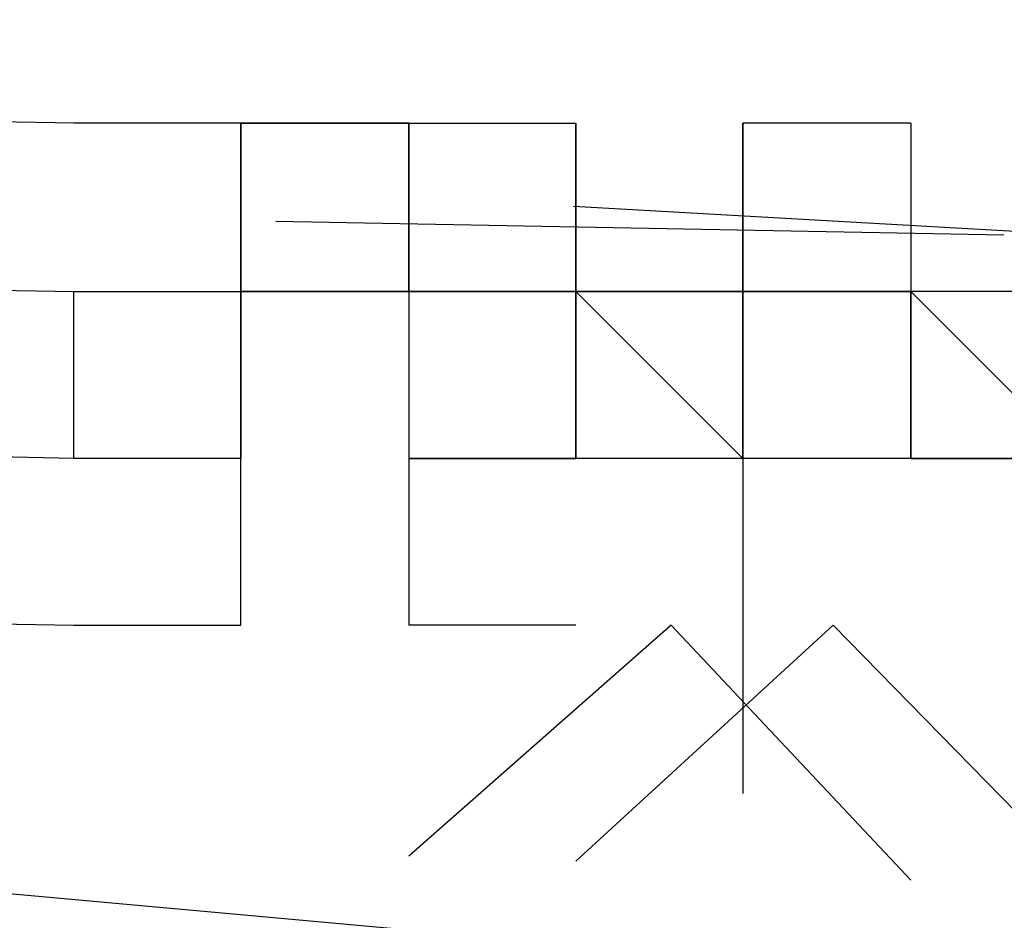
# Model space of a CAD drawing. Header units: feet. Extents: x -79 to 198, y -22 to 181.
# Tile 719 of 982: x 91.6357 to 91.7141, y 153.9943 to 154.0661. Entities that reach past the tile are written whole.
import ezdxf

# ---------------------------------------------------------------- set-up
doc = ezdxf.new("R2010")
doc.units = ezdxf.units.FT
doc.layers.add('A-LINEA', color=7, linetype='CONTINUOUS')

msp = doc.modelspace()

# ---------------------------------------------------------------- linework, layer by layer
at = {"layer": 'A-LINEA'}
for p, q in [((91.6533, 154.0578), (91.6533, 154.0578)), ((91.6533, 154.0578), (91.6533, 154.0578)), ((91.6533, 154.0578), (91.6533, 154.0578)), ((91.6533, 154.0578), (91.6667, 154.0578)), ((91.6533, 154.0578), (91.6533, 154.0578)), ((91.6533, 154.0578), (91.6533, 154.0578)), ((91.6533, 154.0444), (91.6533, 154.0578)), ((91.6533, 154.0578), (91.6533, 154.0578)), ((91.6533, 154.0578), (91.6533, 154.0578)), ((91.6667, 154.0578), (91.6533, 154.0578)), ((91.6533, 154.0578), (91.6533, 154.0578)), ((91.6533, 154.0578), (91.6533, 154.0578)), ((91.6533, 154.0578), (91.6533, 154.0578)), ((91.6533, 154.0578), (91.6533, 154.0578)), ((91.6533, 154.0578), (91.6533, 154.0578)), ((91.6533, 154.0578), (91.6533, 154.0578)), ((91.6533, 154.0578), (91.6533, 154.0578)), ((91.6533, 154.0578), (91.6667, 154.0578)), ((91.6533, 154.0578), (91.6533, 154.0578)), ((91.6533, 154.0578), (91.6533, 154.0578)), ((91.6533, 154.0444), (91.6533, 154.0578)), ((91.6533, 154.0578), (91.6533, 154.0578)), ((91.6533, 154.0578), (91.6533, 154.0578)), ((91.6667, 154.0578), (91.6533, 154.0578)), ((91.6533, 154.0578), (91.6533, 154.0578)), ((91.6533, 154.0578), (91.6533, 154.0578)), ((91.6533, 154.0578), (91.6533, 154.0578)), ((91.6533, 154.0578), (91.6533, 154.0578)), ((91.6667, 154.0578), (91.6667, 154.0578)), ((91.6667, 154.0578), (91.6667, 154.0578)), ((91.6667, 154.0578), (91.68, 154.0578)), ((91.6667, 154.0578), (91.6667, 154.0578)), ((91.6667, 154.0578), (91.6667, 154.0578)), ((91.6667, 154.0578), (91.68, 154.0578)), ((91.6667, 154.0578), (91.6667, 154.0578)), ((91.6667, 154.0578), (91.6667, 154.0578)), ((91.6667, 154.0444), (91.6667, 154.0578)), ((91.6667, 154.0578), (91.6667, 154.0578)), ((91.6667, 154.0578), (91.6667, 154.0444)), ((91.6667, 154.0578), (91.6667, 154.0578)), ((91.6667, 154.0578), (91.6667, 154.0578)), ((91.6667, 154.0578), (91.6667, 154.0444)), ((91.6667, 154.0578), (91.6667, 154.0578)), ((91.6667, 154.0578), (91.6667, 154.0578)), ((91.6667, 154.0578), (91.6667, 154.0578)), ((91.6667, 154.0578), (91.6667, 154.0444)), ((91.6667, 154.0578), (91.6667, 154.0578)), ((91.6667, 154.0578), (91.6667, 154.0578)), ((91.6667, 154.0578), (91.68, 154.0578)), ((91.6667, 154.0578), (91.6667, 154.0578)), ((91.6667, 154.0578), (91.6667, 154.0578)), ((91.6667, 154.0578), (91.68, 154.0578)), ((91.6667, 154.0578), (91.6667, 154.0578)), ((91.6667, 154.0578), (91.6667, 154.0578)), ((91.6667, 154.0444), (91.6667, 154.0578)), ((91.6667, 154.0578), (91.6667, 154.0578)), ((91.6667, 154.0578), (91.6667, 154.0444)), ((91.6667, 154.0578), (91.6667, 154.0578)), ((91.6667, 154.0578), (91.6667, 154.0578)), ((91.6667, 154.0578), (91.6667, 154.0444)), ((91.6667, 154.0578), (91.6667, 154.0578)), ((91.6667, 154.0578), (91.6667, 154.0578)), ((91.6667, 154.0578), (91.6667, 154.0578)), ((91.6667, 154.0578), (91.6667, 154.0444)), ((91.68, 154.0578), (91.68, 154.0578)), ((91.68, 154.0578), (91.68, 154.0578)), ((91.68, 154.0578), (91.68, 154.0578)), ((91.68, 154.0578), (91.68, 154.0578)), ((91.68, 154.0578), (91.68, 154.0578)), ((91.68, 154.0578), (91.68, 154.0578)), ((91.68, 154.0578), (91.68, 154.0578)), ((91.68, 154.0444), (91.68, 154.0578)), ((91.68, 154.0578), (91.68, 154.0578)), ((91.68, 154.0578), (91.68, 154.0578)), ((91.68, 154.0578), (91.68, 154.0578)), ((91.68, 154.0578), (91.68, 154.0578)), ((91.68, 154.0578), (91.68, 154.0578)), ((91.68, 154.0578), (91.68, 154.0578)), ((91.68, 154.0578), (91.68, 154.0578)), ((91.68, 154.0578), (91.68, 154.0578)), ((91.68, 154.0578), (91.68, 154.0578)), ((91.68, 154.0578), (91.68, 154.0578)), ((91.68, 154.0578), (91.68, 154.0578)), ((91.68, 154.0578), (91.68, 154.0578)), ((91.68, 154.0578), (91.68, 154.0444)), ((91.68, 154.0578), (91.68, 154.0578)), ((91.68, 154.0578), (91.68, 154.0578)), ((91.68, 154.0578), (91.68, 154.0578)), ((91.68, 154.0444), (91.68, 154.0578)), ((91.68, 154.0578), (91.68, 154.0578)), ((91.68, 154.0578), (91.68, 154.0578)), ((91.68, 154.0578), (91.68, 154.0578)), ((91.68, 154.0578), (91.68, 154.0578)), ((91.68, 154.0578), (91.68, 154.0578)), ((91.68, 154.0578), (91.68, 154.0578)), ((91.68, 154.0578), (91.68, 154.0578)), ((91.68, 154.0578), (91.68, 154.0578)), ((91.68, 154.0578), (91.68, 154.0578)), ((91.68, 154.0444), (91.68, 154.0578)), ((91.68, 154.0578), (91.68, 154.0578)), ((91.68, 154.0578), (91.68, 154.0578)), ((91.68, 154.0578), (91.68, 154.0578)), ((91.68, 154.0578), (91.68, 154.0578)), ((91.68, 154.0578), (91.68, 154.0578)), ((91.68, 154.0578), (91.68, 154.0578)), ((91.68, 154.0578), (91.68, 154.0578)), ((91.68, 154.0578), (91.68, 154.0578)), ((91.68, 154.0578), (91.68, 154.0578)), ((91.68, 154.0578), (91.68, 154.0578)), ((91.68, 154.0578), (91.68, 154.0578)), ((91.68, 154.0578), (91.68, 154.0578)), ((91.68, 154.0578), (91.68, 154.0444)), ((91.68, 154.0578), (91.68, 154.0578)), ((91.68, 154.0578), (91.68, 154.0578)), ((91.68, 154.0578), (91.68, 154.0578)), ((91.68, 154.0444), (91.68, 154.0578)), ((91.68, 154.0578), (91.68, 154.0578)), ((91.68, 154.0578), (91.68, 154.0578)), ((91.6933, 154.0578), (91.6933, 154.0578)), ((91.6933, 154.0444), (91.6933, 154.0578)), ((91.6933, 154.0578), (91.6933, 154.0578)), ((91.6933, 154.0578), (91.6933, 154.0578)), ((91.6933, 154.0578), (91.6933, 154.0578)), ((91.6933, 154.0578), (91.6933, 154.0578)), ((91.6933, 154.0578), (91.6933, 154.0578)), ((91.6933, 154.0444), (91.6933, 154.0578)), ((91.6933, 154.0578), (91.6933, 154.0578)), ((91.6933, 154.0578), (91.6933, 154.0578)), ((91.6933, 154.0444), (91.6933, 154.0578)), ((91.6933, 154.0578), (91.6933, 154.0578)), ((91.6933, 154.0578), (91.6933, 154.0578)), ((91.6933, 154.0578), (91.6933, 154.0578)), ((91.6933, 154.0578), (91.6933, 154.0578)), ((91.6933, 154.0444), (91.6933, 154.0578)), ((91.6933, 154.0578), (91.6933, 154.0578)), ((91.6933, 154.0578), (91.6933, 154.0578)), ((91.6933, 154.0578), (91.6933, 154.0578)), ((91.6933, 154.0578), (91.6933, 154.0578)), ((91.6933, 154.0578), (91.6933, 154.0444)), ((91.6933, 154.0578), (91.6933, 154.0578)), ((91.6933, 154.0578), (91.6933, 154.0578)), ((91.6933, 154.0578), (91.6933, 154.0578)), ((91.7067, 154.0578), (91.6933, 154.0578)), ((91.6933, 154.0578), (91.6933, 154.0578)), ((91.6933, 154.0444), (91.6933, 154.0578)), ((91.6933, 154.0578), (91.6933, 154.0578)), ((91.6933, 154.0578), (91.6933, 154.0578)), ((91.6933, 154.0578), (91.6933, 154.0578)), ((91.6933, 154.0578), (91.6933, 154.0578)), ((91.6933, 154.0578), (91.6933, 154.0578)), ((91.6933, 154.0444), (91.6933, 154.0578)), ((91.6933, 154.0578), (91.6933, 154.0578)), ((91.6933, 154.0578), (91.6933, 154.0578)), ((91.6933, 154.0444), (91.6933, 154.0578)), ((91.6933, 154.0578), (91.6933, 154.0578)), ((91.6933, 154.0578), (91.6933, 154.0578)), ((91.6933, 154.0578), (91.6933, 154.0578)), ((91.6933, 154.0578), (91.6933, 154.0578)), ((91.6933, 154.0444), (91.6933, 154.0578)), ((91.6933, 154.0578), (91.6933, 154.0578)), ((91.6933, 154.0578), (91.6933, 154.0578)), ((91.6933, 154.0578), (91.6933, 154.0578)), ((91.6933, 154.0578), (91.6933, 154.0578)), ((91.6933, 154.0578), (91.6933, 154.0444)), ((91.6933, 154.0578), (91.6933, 154.0578)), ((91.6933, 154.0578), (91.6933, 154.0578)), ((91.6933, 154.0578), (91.6933, 154.0578)), ((91.7067, 154.0578), (91.6933, 154.0578)), ((91.7067, 154.0578), (91.7067, 154.0578)), ((91.7067, 154.0578), (91.7067, 154.0578)), ((91.7067, 154.0578), (91.7067, 154.0578)), ((91.7067, 154.0578), (91.7067, 154.0578)), ((91.7067, 154.0578), (91.7067, 154.0444)), ((91.7067, 154.0578), (91.7067, 154.0578)), ((91.7067, 154.0578), (91.7067, 154.0578)), ((91.7067, 154.0578), (91.7067, 154.0578)), ((91.7067, 154.0578), (91.7067, 154.0578)), ((91.7067, 154.0578), (91.7067, 154.0444)), ((91.7067, 154.0578), (91.7067, 154.0578)), ((91.7067, 154.0578), (91.7067, 154.0578)), ((91.7067, 154.0578), (91.7067, 154.0578)), ((91.7067, 154.0578), (91.7067, 154.0578)), ((91.7067, 154.0578), (91.7067, 154.0444)), ((91.7067, 154.0578), (91.7067, 154.0578)), ((91.7067, 154.0578), (91.7067, 154.0578)), ((91.7067, 154.0578), (91.7067, 154.0578)), ((91.7067, 154.0578), (91.7067, 154.0578)), ((91.7067, 154.0578), (91.7067, 154.0444)), ((91.6798, 154.0512), (91.7377, 154.0479)), ((91.6798, 154.0512), (91.7377, 154.0479)), ((91.6561, 154.05), (91.7141, 154.0489)), ((91.6561, 154.05), (91.7141, 154.0489)), ((91.6533, 154.0444), (91.6533, 154.0444)), ((91.6533, 154.0444), (91.6533, 154.0444)), ((91.6533, 154.0444), (91.6533, 154.0444)), ((91.6533, 154.0444), (91.6533, 154.0444)), ((91.6533, 154.0444), (91.6533, 154.0444)), ((91.6533, 154.0444), (91.6533, 154.0444)), ((91.6533, 154.0444), (91.6533, 154.0444)), ((91.6533, 154.0444), (91.6533, 154.0444)), ((91.6533, 154.0311), (91.6533, 154.0444)), ((91.6533, 154.0444), (91.6667, 154.0444)), ((91.6533, 154.0444), (91.6533, 154.0444)), ((91.6533, 154.0444), (91.6667, 154.0444)), ((91.6533, 154.0444), (91.6533, 154.0444)), ((91.6533, 154.0444), (91.6533, 154.0444)), ((91.6533, 154.0444), (91.6533, 154.0444)), ((91.6533, 154.0444), (91.6533, 154.0444)), ((91.6533, 154.0444), (91.6533, 154.0444)), ((91.6533, 154.0444), (91.6667, 154.0444)), ((91.6533, 154.0444), (91.6533, 154.0444)), ((91.6533, 154.0444), (91.6533, 154.0444)), ((91.6533, 154.0444), (91.6533, 154.0444)), ((91.6533, 154.0444), (91.6533, 154.0444)), ((91.6533, 154.0444), (91.6533, 154.0444)), ((91.6533, 154.0444), (91.6533, 154.0311)), ((91.6533, 154.0444), (91.6533, 154.0444)), ((91.6533, 154.0444), (91.6533, 154.0444)), ((91.6533, 154.0444), (91.6533, 154.0444)), ((91.6533, 154.0444), (91.6533, 154.0444)), ((91.6533, 154.0444), (91.6533, 154.0444)), ((91.6533, 154.0444), (91.6533, 154.0444)), ((91.6533, 154.0444), (91.6533, 154.0311)), ((91.6533, 154.0444), (91.6533, 154.0444)), ((91.6533, 154.0444), (91.6533, 154.0444)), ((91.6533, 154.0444), (91.6533, 154.0444)), ((91.6533, 154.0444), (91.6533, 154.0444)), ((91.6533, 154.0444), (91.6533, 154.0444)), ((91.6533, 154.0444), (91.6533, 154.0444)), ((91.6533, 154.0444), (91.6533, 154.0444)), ((91.6533, 154.0444), (91.6533, 154.0444)), ((91.6533, 154.0311), (91.6533, 154.0444)), ((91.6533, 154.0444), (91.6667, 154.0444)), ((91.6533, 154.0444), (91.6533, 154.0444)), ((91.6533, 154.0444), (91.6667, 154.0444)), ((91.6533, 154.0444), (91.6533, 154.0444)), ((91.6533, 154.0444), (91.6533, 154.0444)), ((91.6533, 154.0444), (91.6533, 154.0444)), ((91.6533, 154.0444), (91.6533, 154.0444)), ((91.6533, 154.0444), (91.6533, 154.0444)), ((91.6533, 154.0444), (91.6667, 154.0444)), ((91.6533, 154.0444), (91.6533, 154.0444)), ((91.6533, 154.0444), (91.6533, 154.0444)), ((91.6533, 154.0444), (91.6533, 154.0444)), ((91.6533, 154.0444), (91.6533, 154.0444)), ((91.6533, 154.0444), (91.6533, 154.0444)), ((91.6533, 154.0444), (91.6533, 154.0311)), ((91.6533, 154.0444), (91.6533, 154.0444)), ((91.6533, 154.0444), (91.6533, 154.0444)), ((91.6533, 154.0444), (91.6533, 154.0444)), ((91.6533, 154.0444), (91.6533, 154.0444)), ((91.6533, 154.0444), (91.6533, 154.0444)), ((91.6533, 154.0444), (91.6533, 154.0444)), ((91.6533, 154.0444), (91.6533, 154.0311)), ((91.6667, 154.0444), (91.6667, 154.0444)), ((91.6667, 154.0444), (91.6667, 154.0444)), ((91.6667, 154.0444), (91.6667, 154.0311)), ((91.6667, 154.0444), (91.6667, 154.0444)), ((91.6667, 154.0444), (91.6667, 154.0444)), ((91.68, 154.0444), (91.6667, 154.0444)), ((91.6667, 154.0444), (91.6667, 154.0444)), ((91.6667, 154.0444), (91.6667, 154.0444)), ((91.68, 154.0444), (91.6667, 154.0444)), ((91.6667, 154.0444), (91.6667, 154.0444)), ((91.6667, 154.0444), (91.6667, 154.0444)), ((91.6667, 154.0444), (91.68, 154.0444)), ((91.6667, 154.0444), (91.68, 154.0444)), ((91.6667, 154.0444), (91.6667, 154.0444)), ((91.6667, 154.0444), (91.6667, 154.0444)), ((91.6667, 154.0444), (91.6667, 154.0444)), ((91.6667, 154.0444), (91.6667, 154.0444)), ((91.6667, 154.0444), (91.6667, 154.0444)), ((91.6667, 154.0444), (91.6667, 154.0444)), ((91.6667, 154.0444), (91.6667, 154.0444)), ((91.6667, 154.0444), (91.6667, 154.0444)), ((91.6667, 154.0444), (91.6667, 154.0444)), ((91.6667, 154.0444), (91.6667, 154.0444)), ((91.6667, 154.0444), (91.6667, 154.0444)), ((91.6667, 154.0444), (91.6667, 154.0444)), ((91.6667, 154.0444), (91.6667, 154.0444)), ((91.6667, 154.0444), (91.6667, 154.0444)), ((91.68, 154.0444), (91.6667, 154.0444)), ((91.6667, 154.0444), (91.6667, 154.0444)), ((91.6667, 154.0444), (91.6667, 154.0444)), ((91.6667, 154.0444), (91.6667, 154.0444)), ((91.68, 154.0444), (91.6667, 154.0444)), ((91.6667, 154.0444), (91.6667, 154.0444)), ((91.6667, 154.0444), (91.6667, 154.0444)), ((91.6667, 154.0444), (91.6667, 154.0444)), ((91.6667, 154.0444), (91.6667, 154.0444)), ((91.6667, 154.0444), (91.6667, 154.0444)), ((91.6667, 154.0444), (91.6667, 154.0311)), ((91.6667, 154.0444), (91.6667, 154.0444)), ((91.6667, 154.0444), (91.6667, 154.0444)), ((91.68, 154.0444), (91.6667, 154.0444)), ((91.6667, 154.0444), (91.6667, 154.0444)), ((91.6667, 154.0444), (91.6667, 154.0444)), ((91.68, 154.0444), (91.6667, 154.0444)), ((91.6667, 154.0444), (91.6667, 154.0444)), ((91.6667, 154.0444), (91.6667, 154.0444)), ((91.6667, 154.0444), (91.68, 154.0444)), ((91.6667, 154.0444), (91.68, 154.0444)), ((91.6667, 154.0444), (91.6667, 154.0444)), ((91.6667, 154.0444), (91.6667, 154.0444)), ((91.6667, 154.0444), (91.6667, 154.0444)), ((91.6667, 154.0444), (91.6667, 154.0444)), ((91.6667, 154.0444), (91.6667, 154.0444)), ((91.6667, 154.0444), (91.6667, 154.0444)), ((91.6667, 154.0444), (91.6667, 154.0444)), ((91.6667, 154.0444), (91.6667, 154.0444)), ((91.6667, 154.0444), (91.6667, 154.0444)), ((91.6667, 154.0444), (91.6667, 154.0444)), ((91.6667, 154.0444), (91.6667, 154.0444)), ((91.6667, 154.0444), (91.6667, 154.0444)), ((91.6667, 154.0444), (91.6667, 154.0444)), ((91.6667, 154.0444), (91.6667, 154.0444)), ((91.68, 154.0444), (91.6667, 154.0444)), ((91.6667, 154.0444), (91.6667, 154.0444)), ((91.6667, 154.0444), (91.6667, 154.0444)), ((91.6667, 154.0444), (91.6667, 154.0444)), ((91.68, 154.0444), (91.6667, 154.0444)), ((91.6667, 154.0444), (91.6667, 154.0444)), ((91.6667, 154.0444), (91.6667, 154.0444)), ((91.6667, 154.0444), (91.6667, 154.0444)), ((91.68, 154.0444), (91.68, 154.0444)), ((91.68, 154.0444), (91.68, 154.0444)), ((91.68, 154.0444), (91.68, 154.0444)), ((91.68, 154.0444), (91.68, 154.0444)), ((91.68, 154.0444), (91.68, 154.0444)), ((91.68, 154.0444), (91.68, 154.0444)), ((91.68, 154.0444), (91.68, 154.0444)), ((91.68, 154.0444), (91.68, 154.0444)), ((91.68, 154.0444), (91.68, 154.0444)), ((91.68, 154.0444), (91.68, 154.0444)), ((91.68, 154.0444), (91.68, 154.0444)), ((91.68, 154.0444), (91.68, 154.0444)), ((91.68, 154.0444), (91.68, 154.0444)), ((91.68, 154.0444), (91.68, 154.0444)), ((91.68, 154.0444), (91.68, 154.0444)), ((91.68, 154.0444), (91.68, 154.0444)), ((91.68, 154.0444), (91.68, 154.0444)), ((91.68, 154.0444), (91.68, 154.0444)), ((91.68, 154.0444), (91.68, 154.0444)), ((91.68, 154.0444), (91.68, 154.0444)), ((91.68, 154.0444), (91.6933, 154.0311)), ((91.68, 154.0444), (91.68, 154.0311)), ((91.68, 154.0444), (91.68, 154.0444)), ((91.68, 154.0444), (91.68, 154.0444)), ((91.68, 154.0444), (91.68, 154.0444)), ((91.68, 154.0444), (91.68, 154.0444)), ((91.68, 154.0444), (91.68, 154.0444)), ((91.68, 154.0444), (91.68, 154.0444)), ((91.68, 154.0444), (91.68, 154.0444)), ((91.68, 154.0311), (91.68, 154.0444)), ((91.68, 154.0444), (91.68, 154.0444)), ((91.68, 154.0444), (91.68, 154.0444)), ((91.68, 154.0311), (91.68, 154.0444)), ((91.68, 154.0444), (91.68, 154.0444)), ((91.68, 154.0444), (91.68, 154.0444)), ((91.68, 154.0444), (91.68, 154.0444)), ((91.68, 154.0444), (91.68, 154.0444)), ((91.68, 154.0444), (91.68, 154.0444)), ((91.68, 154.0444), (91.68, 154.0444)), ((91.68, 154.0444), (91.68, 154.0444)), ((91.68, 154.0444), (91.68, 154.0444)), ((91.68, 154.0444), (91.68, 154.0444)), ((91.68, 154.0444), (91.68, 154.0444)), ((91.68, 154.0311), (91.68, 154.0444)), ((91.68, 154.0444), (91.68, 154.0444)), ((91.68, 154.0444), (91.68, 154.0444)), ((91.68, 154.0444), (91.68, 154.0444)), ((91.68, 154.0444), (91.68, 154.0444)), ((91.68, 154.0444), (91.68, 154.0311)), ((91.68, 154.0444), (91.6933, 154.0444)), ((91.68, 154.0444), (91.68, 154.0311)), ((91.68, 154.0444), (91.68, 154.0444)), ((91.68, 154.0444), (91.68, 154.0444)), ((91.68, 154.0444), (91.68, 154.0444)), ((91.68, 154.0444), (91.68, 154.0444)), ((91.68, 154.0444), (91.68, 154.0444)), ((91.6933, 154.0311), (91.68, 154.0444)), ((91.68, 154.0444), (91.68, 154.0444)), ((91.68, 154.0444), (91.68, 154.0444)), ((91.68, 154.0444), (91.68, 154.0444)), ((91.68, 154.0444), (91.68, 154.0444)), ((91.68, 154.0444), (91.68, 154.0444)), ((91.68, 154.0444), (91.68, 154.0444)), ((91.68, 154.0444), (91.68, 154.0444)), ((91.68, 154.0444), (91.68, 154.0444)), ((91.68, 154.0444), (91.68, 154.0444)), ((91.68, 154.0444), (91.68, 154.0444)), ((91.68, 154.0444), (91.68, 154.0444)), ((91.68, 154.0444), (91.68, 154.0444)), ((91.68, 154.0444), (91.68, 154.0444)), ((91.68, 154.0444), (91.68, 154.0444)), ((91.68, 154.0444), (91.68, 154.0444)), ((91.68, 154.0444), (91.68, 154.0444)), ((91.68, 154.0444), (91.68, 154.0444)), ((91.68, 154.0444), (91.68, 154.0444)), ((91.68, 154.0444), (91.68, 154.0444)), ((91.68, 154.0444), (91.68, 154.0444)), ((91.68, 154.0444), (91.6933, 154.0311)), ((91.68, 154.0444), (91.68, 154.0311)), ((91.68, 154.0444), (91.68, 154.0444)), ((91.68, 154.0444), (91.68, 154.0444)), ((91.68, 154.0444), (91.68, 154.0444)), ((91.68, 154.0444), (91.68, 154.0444)), ((91.68, 154.0444), (91.68, 154.0444)), ((91.68, 154.0444), (91.68, 154.0444)), ((91.68, 154.0444), (91.68, 154.0444)), ((91.68, 154.0311), (91.68, 154.0444)), ((91.68, 154.0444), (91.68, 154.0444)), ((91.68, 154.0444), (91.68, 154.0444)), ((91.68, 154.0311), (91.68, 154.0444)), ((91.68, 154.0444), (91.68, 154.0444)), ((91.68, 154.0444), (91.68, 154.0444)), ((91.68, 154.0444), (91.68, 154.0444)), ((91.68, 154.0444), (91.68, 154.0444)), ((91.68, 154.0444), (91.68, 154.0444)), ((91.68, 154.0444), (91.68, 154.0444)), ((91.68, 154.0444), (91.68, 154.0444)), ((91.68, 154.0444), (91.68, 154.0444)), ((91.68, 154.0444), (91.68, 154.0444)), ((91.68, 154.0444), (91.68, 154.0444)), ((91.68, 154.0311), (91.68, 154.0444)), ((91.68, 154.0444), (91.68, 154.0444)), ((91.68, 154.0444), (91.68, 154.0444)), ((91.68, 154.0444), (91.68, 154.0444)), ((91.68, 154.0444), (91.68, 154.0444)), ((91.68, 154.0444), (91.68, 154.0311)), ((91.68, 154.0444), (91.6933, 154.0444)), ((91.68, 154.0444), (91.68, 154.0311)), ((91.68, 154.0444), (91.68, 154.0444)), ((91.68, 154.0444), (91.68, 154.0444)), ((91.68, 154.0444), (91.68, 154.0444)), ((91.68, 154.0444), (91.68, 154.0444)), ((91.68, 154.0444), (91.68, 154.0444)), ((91.6933, 154.0311), (91.68, 154.0444)), ((91.6933, 154.0444), (91.6933, 154.0444)), ((91.6933, 154.0444), (91.6933, 154.0444)), ((91.6933, 154.0444), (91.6933, 154.0444)), ((91.6933, 154.0311), (91.6933, 154.0444)), ((91.7067, 154.0444), (91.6933, 154.0444)), ((91.6933, 154.0444), (91.6933, 154.0444)), ((91.6933, 154.0444), (91.6933, 154.0444)), ((91.6933, 154.0444), (91.6933, 154.0444)), ((91.6933, 154.0444), (91.6933, 154.0311)), ((91.6933, 154.0444), (91.6933, 154.0444)), ((91.6933, 154.0444), (91.6933, 154.0444)), ((91.6933, 154.0444), (91.6933, 154.0444)), ((91.6933, 154.0444), (91.6933, 154.0444)), ((91.6933, 154.0444), (91.6933, 154.0444)), ((91.6933, 154.0444), (91.6933, 154.0444)), ((91.6933, 154.0444), (91.6933, 154.0444)), ((91.6933, 154.0444), (91.6933, 154.0444)), ((91.6933, 154.0444), (91.6933, 154.0444)), ((91.6933, 154.0444), (91.6933, 154.0444)), ((91.6933, 154.0444), (91.6933, 154.0444)), ((91.6933, 154.0311), (91.6933, 154.0444)), ((91.7067, 154.0444), (91.6933, 154.0444)), ((91.6933, 154.0444), (91.6933, 154.0444)), ((91.6933, 154.0444), (91.6933, 154.0444)), ((91.6933, 154.0444), (91.6933, 154.0444)), ((91.6933, 154.0444), (91.6933, 154.0444)), ((91.6933, 154.0444), (91.6933, 154.0444)), ((91.6933, 154.0444), (91.7067, 154.0444)), ((91.6933, 154.0444), (91.6933, 154.0444)), ((91.6933, 154.0444), (91.7067, 154.0444)), ((91.6933, 154.0444), (91.6933, 154.0444)), ((91.6933, 154.0444), (91.6933, 154.0444)), ((91.6933, 154.0444), (91.6933, 154.0444)), ((91.6933, 154.0311), (91.6933, 154.0444)), ((91.6933, 154.0444), (91.6933, 154.0444)), ((91.6933, 154.0444), (91.6933, 154.0444)), ((91.6933, 154.0444), (91.6933, 154.0444)), ((91.6933, 154.0444), (91.6933, 154.0444)), ((91.6933, 154.0444), (91.6933, 154.0444)), ((91.6933, 154.0444), (91.6933, 154.0444)), ((91.6933, 154.0444), (91.6933, 154.0444)), ((91.6933, 154.0444), (91.6933, 154.0444)), ((91.6933, 154.0444), (91.6933, 154.0444)), ((91.6933, 154.0444), (91.6933, 154.0444)), ((91.6933, 154.0444), (91.6933, 154.0444)), ((91.6933, 154.0444), (91.6933, 154.0444)), ((91.6933, 154.0444), (91.6933, 154.0444)), ((91.6933, 154.0444), (91.6933, 154.0444)), ((91.6933, 154.0444), (91.6933, 154.0444)), ((91.6933, 154.0444), (91.6933, 154.0444)), ((91.6933, 154.0444), (91.6933, 154.0444)), ((91.6933, 154.0444), (91.6933, 154.0444)), ((91.6933, 154.0444), (91.6933, 154.0444)), ((91.6933, 154.0444), (91.6933, 154.0311)), ((91.6933, 154.0444), (91.6933, 154.0444)), ((91.6933, 154.0444), (91.6933, 154.0444)), ((91.6933, 154.0444), (91.6933, 154.0444)), ((91.6933, 154.0444), (91.6933, 154.0444)), ((91.6933, 154.0444), (91.6933, 154.0444)), ((91.6933, 154.0444), (91.6933, 154.0444)), ((91.6933, 154.0444), (91.6933, 154.0444)), ((91.6933, 154.0444), (91.6933, 154.0444)), ((91.6933, 154.0444), (91.6933, 154.0444)), ((91.6933, 154.0311), (91.6933, 154.0444)), ((91.7067, 154.0444), (91.6933, 154.0444)), ((91.6933, 154.0444), (91.6933, 154.0444)), ((91.6933, 154.0444), (91.6933, 154.0444)), ((91.6933, 154.0444), (91.6933, 154.0444)), ((91.6933, 154.0444), (91.6933, 154.0311)), ((91.6933, 154.0444), (91.6933, 154.0444)), ((91.6933, 154.0444), (91.6933, 154.0444)), ((91.6933, 154.0444), (91.6933, 154.0444)), ((91.6933, 154.0444), (91.6933, 154.0444)), ((91.6933, 154.0444), (91.6933, 154.0444)), ((91.6933, 154.0444), (91.6933, 154.0444)), ((91.6933, 154.0444), (91.6933, 154.0444)), ((91.6933, 154.0444), (91.6933, 154.0444)), ((91.6933, 154.0444), (91.6933, 154.0444)), ((91.6933, 154.0444), (91.6933, 154.0444)), ((91.6933, 154.0444), (91.6933, 154.0444)), ((91.6933, 154.0311), (91.6933, 154.0444)), ((91.7067, 154.0444), (91.6933, 154.0444)), ((91.6933, 154.0444), (91.6933, 154.0444)), ((91.6933, 154.0444), (91.6933, 154.0444)), ((91.6933, 154.0444), (91.6933, 154.0444)), ((91.6933, 154.0444), (91.6933, 154.0444)), ((91.6933, 154.0444), (91.6933, 154.0444)), ((91.6933, 154.0444), (91.7067, 154.0444)), ((91.6933, 154.0444), (91.6933, 154.0444)), ((91.6933, 154.0444), (91.7067, 154.0444)), ((91.6933, 154.0444), (91.6933, 154.0444)), ((91.6933, 154.0444), (91.6933, 154.0444)), ((91.6933, 154.0444), (91.6933, 154.0444)), ((91.6933, 154.0311), (91.6933, 154.0444)), ((91.6933, 154.0444), (91.6933, 154.0444)), ((91.6933, 154.0444), (91.6933, 154.0444)), ((91.6933, 154.0444), (91.6933, 154.0444)), ((91.6933, 154.0444), (91.6933, 154.0444)), ((91.6933, 154.0444), (91.6933, 154.0444)), ((91.6933, 154.0444), (91.6933, 154.0444)), ((91.6933, 154.0444), (91.6933, 154.0444)), ((91.6933, 154.0444), (91.6933, 154.0444)), ((91.6933, 154.0444), (91.6933, 154.0444)), ((91.6933, 154.0444), (91.6933, 154.0444)), ((91.6933, 154.0444), (91.6933, 154.0444)), ((91.6933, 154.0444), (91.6933, 154.0444)), ((91.6933, 154.0444), (91.6933, 154.0444)), ((91.6933, 154.0444), (91.6933, 154.0444)), ((91.6933, 154.0444), (91.6933, 154.0444)), ((91.6933, 154.0444), (91.6933, 154.0444)), ((91.6933, 154.0444), (91.6933, 154.0444)), ((91.6933, 154.0444), (91.6933, 154.0444)), ((91.6933, 154.0444), (91.6933, 154.0444)), ((91.6933, 154.0444), (91.6933, 154.0311)), ((91.6933, 154.0444), (91.6933, 154.0444)), ((91.6933, 154.0444), (91.6933, 154.0444)), ((91.6933, 154.0444), (91.6933, 154.0444)), ((91.6933, 154.0444), (91.6933, 154.0444)), ((91.6933, 154.0444), (91.6933, 154.0444)), ((91.6933, 154.0444), (91.6933, 154.0444)), ((91.7067, 154.0444), (91.7067, 154.0444)), ((91.7067, 154.0444), (91.7067, 154.0444)), ((91.7067, 154.0444), (91.7067, 154.0444)), ((91.7067, 154.0444), (91.7067, 154.0444)), ((91.7067, 154.0444), (91.7067, 154.0444)), ((91.7067, 154.0444), (91.7067, 154.0444)), ((91.7067, 154.0444), (91.7067, 154.0444)), ((91.7067, 154.0444), (91.7067, 154.0444)), ((91.72, 154.0444), (91.7067, 154.0444)), ((91.7067, 154.0444), (91.7067, 154.0444)), ((91.7067, 154.0444), (91.7067, 154.0444)), ((91.7067, 154.0444), (91.7067, 154.0444)), ((91.7067, 154.0444), (91.7067, 154.0444)), ((91.7067, 154.0444), (91.7067, 154.0444)), ((91.7067, 154.0444), (91.7067, 154.0444)), ((91.72, 154.0444), (91.7067, 154.0444)), ((91.7067, 154.0311), (91.7067, 154.0444)), ((91.7067, 154.0444), (91.7067, 154.0444)), ((91.72, 154.0444), (91.7067, 154.0444)), ((91.7067, 154.0444), (91.7067, 154.0444)), ((91.7067, 154.0444), (91.7067, 154.0444)), ((91.7067, 154.0444), (91.7067, 154.0444)), ((91.7067, 154.0444), (91.7067, 154.0444)), ((91.7067, 154.0444), (91.7067, 154.0444)), ((91.7067, 154.0444), (91.7067, 154.0444)), ((91.7067, 154.0444), (91.7067, 154.0444)), ((91.7067, 154.0444), (91.7067, 154.0444)), ((91.7067, 154.0444), (91.7067, 154.0444)), ((91.7067, 154.0444), (91.7067, 154.0444)), ((91.7067, 154.0444), (91.7067, 154.0444)), ((91.7067, 154.0444), (91.7067, 154.0444)), ((91.7067, 154.0311), (91.7067, 154.0444)), ((91.7067, 154.0444), (91.7067, 154.0444)), ((91.7067, 154.0311), (91.7067, 154.0444)), ((91.7067, 154.0444), (91.7067, 154.0444)), ((91.7067, 154.0444), (91.7067, 154.0444)), ((91.7067, 154.0444), (91.7067, 154.0444)), ((91.7067, 154.0444), (91.7067, 154.0444)), ((91.7067, 154.0444), (91.7067, 154.0444)), ((91.7067, 154.0444), (91.7067, 154.0444)), ((91.7067, 154.0444), (91.7067, 154.0444)), ((91.7067, 154.0444), (91.7067, 154.0444)), ((91.7067, 154.0444), (91.7067, 154.0444)), ((91.72, 154.0444), (91.7067, 154.0444)), ((91.7067, 154.0444), (91.7067, 154.0444)), ((91.7067, 154.0444), (91.7067, 154.0444)), ((91.7067, 154.0444), (91.7067, 154.0444)), ((91.7067, 154.0444), (91.7067, 154.0444)), ((91.7067, 154.0444), (91.7067, 154.0444)), ((91.7067, 154.0444), (91.7067, 154.0444)), ((91.72, 154.0444), (91.7067, 154.0444)), ((91.7067, 154.0311), (91.7067, 154.0444)), ((91.7067, 154.0444), (91.7067, 154.0444)), ((91.72, 154.0444), (91.7067, 154.0444)), ((91.7067, 154.0444), (91.7067, 154.0444)), ((91.7067, 154.0444), (91.7067, 154.0444)), ((91.7067, 154.0444), (91.7067, 154.0444)), ((91.7067, 154.0444), (91.7067, 154.0444)), ((91.7067, 154.0444), (91.7067, 154.0444)), ((91.7067, 154.0444), (91.7067, 154.0444)), ((91.7067, 154.0444), (91.7067, 154.0444)), ((91.7067, 154.0444), (91.7067, 154.0444)), ((91.7067, 154.0444), (91.7067, 154.0444)), ((91.7067, 154.0444), (91.7067, 154.0444)), ((91.7067, 154.0444), (91.7067, 154.0444)), ((91.7067, 154.0444), (91.7067, 154.0444)), ((91.7067, 154.0311), (91.7067, 154.0444)), ((91.7067, 154.0444), (91.7067, 154.0444)), ((91.7067, 154.0311), (91.7067, 154.0444)), ((91.7067, 154.0444), (91.7067, 154.0444)), ((91.64, 154.0311), (91.64, 154.0311)), ((91.64, 154.0311), (91.64, 154.0311)), ((91.6533, 154.0178), (91.6533, 154.0311)), ((91.6533, 154.0311), (91.6533, 154.0311)), ((91.6533, 154.0311), (91.6533, 154.0311)), ((91.6533, 154.0311), (91.6533, 154.0311)), ((91.6533, 154.0311), (91.6533, 154.0311)), ((91.6533, 154.0311), (91.6533, 154.0311)), ((91.6533, 154.0311), (91.6533, 154.0311)), ((91.6533, 154.0311), (91.6533, 154.0311)), ((91.6533, 154.0311), (91.6533, 154.0311)), ((91.6533, 154.0311), (91.6533, 154.0311)), ((91.6533, 154.0311), (91.6533, 154.0311)), ((91.6533, 154.0178), (91.6533, 154.0311)), ((91.6533, 154.0311), (91.6533, 154.0311)), ((91.6533, 154.0178), (91.6533, 154.0311)), ((91.6533, 154.0311), (91.6533, 154.0311)), ((91.6533, 154.0311), (91.6533, 154.0311)), ((91.6533, 154.0311), (91.6533, 154.0311)), ((91.6533, 154.0311), (91.6533, 154.0311)), ((91.6533, 154.0311), (91.6533, 154.0311)), ((91.6533, 154.0178), (91.6533, 154.0311)), ((91.6533, 154.0311), (91.6533, 154.0311)), ((91.6533, 154.0311), (91.6533, 154.0311)), ((91.6533, 154.0311), (91.6533, 154.0311)), ((91.6533, 154.0311), (91.6533, 154.0311)), ((91.6533, 154.0311), (91.6533, 154.0311)), ((91.6533, 154.0311), (91.6533, 154.0311)), ((91.6533, 154.0311), (91.6533, 154.0311)), ((91.6533, 154.0311), (91.6533, 154.0311)), ((91.6533, 154.0311), (91.6533, 154.0311)), ((91.6533, 154.0311), (91.6533, 154.0311)), ((91.6533, 154.0178), (91.6533, 154.0311)), ((91.6533, 154.0311), (91.6533, 154.0311)), ((91.6533, 154.0178), (91.6533, 154.0311)), ((91.6533, 154.0311), (91.6533, 154.0311)), ((91.6533, 154.0311), (91.6533, 154.0311)), ((91.6533, 154.0311), (91.6533, 154.0311)), ((91.6533, 154.0311), (91.6533, 154.0311)), ((91.6533, 154.0311), (91.6533, 154.0311)), ((91.68, 154.0311), (91.6667, 154.0311)), ((91.6667, 154.0311), (91.68, 154.0311)), ((91.6667, 154.0311), (91.6667, 154.0311)), ((91.68, 154.0311), (91.6667, 154.0311)), ((91.6667, 154.0311), (91.6667, 154.0311)), ((91.6667, 154.0311), (91.6667, 154.0311)), ((91.6667, 154.0311), (91.6667, 154.0311)), ((91.6667, 154.0311), (91.6667, 154.0311)), ((91.6667, 154.0311), (91.6667, 154.0311)), ((91.6667, 154.0311), (91.68, 154.0311)), ((91.6667, 154.0311), (91.6667, 154.0311)), ((91.6667, 154.0311), (91.6667, 154.0311)), ((91.6667, 154.0311), (91.6667, 154.0311)), ((91.6667, 154.0311), (91.6667, 154.0311)), ((91.6667, 154.0311), (91.6667, 154.0311)), ((91.6667, 154.0311), (91.6667, 154.0311)), ((91.6667, 154.0311), (91.6667, 154.0311)), ((91.6667, 154.0311), (91.6667, 154.0311)), ((91.6667, 154.0311), (91.6667, 154.0311)), ((91.6667, 154.0311), (91.6667, 154.0311)), ((91.6667, 154.0311), (91.6667, 154.0311)), ((91.6667, 154.0311), (91.6667, 154.0311)), ((91.6667, 154.0311), (91.6667, 154.0311)), ((91.6667, 154.0311), (91.6667, 154.0311)), ((91.6667, 154.0311), (91.6667, 154.0311)), ((91.6667, 154.0311), (91.6667, 154.0311)), ((91.6667, 154.0311), (91.6667, 154.0311)), ((91.6667, 154.0311), (91.6667, 154.0311)), ((91.6667, 154.0311), (91.6667, 154.0311)), ((91.6667, 154.0311), (91.6667, 154.0311)), ((91.68, 154.0311), (91.6667, 154.0311)), ((91.6667, 154.0311), (91.68, 154.0311)), ((91.6667, 154.0311), (91.6667, 154.0311)), ((91.68, 154.0311), (91.6667, 154.0311)), ((91.6667, 154.0311), (91.6667, 154.0311)), ((91.6667, 154.0311), (91.6667, 154.0311)), ((91.6667, 154.0311), (91.6667, 154.0311)), ((91.6667, 154.0311), (91.6667, 154.0311)), ((91.6667, 154.0311), (91.6667, 154.0311)), ((91.6667, 154.0311), (91.68, 154.0311)), ((91.6667, 154.0311), (91.6667, 154.0311)), ((91.6667, 154.0311), (91.6667, 154.0311)), ((91.6667, 154.0311), (91.6667, 154.0311)), ((91.6667, 154.0311), (91.6667, 154.0311)), ((91.6667, 154.0311), (91.6667, 154.0311)), ((91.6667, 154.0311), (91.6667, 154.0311)), ((91.6667, 154.0311), (91.6667, 154.0311)), ((91.6667, 154.0311), (91.6667, 154.0311)), ((91.6667, 154.0311), (91.6667, 154.0311)), ((91.6667, 154.0311), (91.6667, 154.0311)), ((91.6667, 154.0311), (91.6667, 154.0311)), ((91.6667, 154.0311), (91.6667, 154.0311)), ((91.6667, 154.0311), (91.6667, 154.0311)), ((91.6667, 154.0311), (91.6667, 154.0311)), ((91.6667, 154.0311), (91.6667, 154.0311)), ((91.6667, 154.0311), (91.6667, 154.0311)), ((91.6667, 154.0311), (91.6667, 154.0311)), ((91.6667, 154.0311), (91.6667, 154.0311)), ((91.6667, 154.0311), (91.6667, 154.0311)), ((91.6667, 154.0311), (91.6667, 154.0311)), ((91.68, 154.0311), (91.68, 154.0311)), ((91.68, 154.0311), (91.68, 154.0311)), ((91.68, 154.0311), (91.68, 154.0311)), ((91.68, 154.0311), (91.68, 154.0311)), ((91.68, 154.0311), (91.68, 154.0311)), ((91.68, 154.0311), (91.68, 154.0311)), ((91.6933, 154.0311), (91.68, 154.0311)), ((91.68, 154.0311), (91.68, 154.0311)), ((91.6933, 154.0311), (91.68, 154.0311)), ((91.68, 154.0311), (91.68, 154.0311)), ((91.68, 154.0311), (91.68, 154.0311)), ((91.68, 154.0311), (91.68, 154.0311)), ((91.68, 154.0311), (91.68, 154.0311)), ((91.68, 154.0311), (91.68, 154.0311)), ((91.68, 154.0311), (91.68, 154.0311)), ((91.68, 154.0311), (91.68, 154.0311)), ((91.68, 154.0311), (91.68, 154.0311)), ((91.68, 154.0311), (91.68, 154.0311)), ((91.68, 154.0311), (91.68, 154.0311)), ((91.68, 154.0311), (91.68, 154.0311)), ((91.68, 154.0311), (91.68, 154.0311)), ((91.68, 154.0311), (91.68, 154.0311)), ((91.68, 154.0311), (91.68, 154.0311)), ((91.68, 154.0311), (91.68, 154.0311)), ((91.68, 154.0311), (91.68, 154.0311)), ((91.6933, 154.0311), (91.68, 154.0311)), ((91.68, 154.0311), (91.68, 154.0311)), ((91.68, 154.0311), (91.68, 154.0311)), ((91.68, 154.0311), (91.68, 154.0311)), ((91.68, 154.0311), (91.68, 154.0311)), ((91.68, 154.0311), (91.68, 154.0311)), ((91.68, 154.0311), (91.68, 154.0311)), ((91.68, 154.0311), (91.68, 154.0311)), ((91.68, 154.0311), (91.68, 154.0311)), ((91.6933, 154.0311), (91.68, 154.0311)), ((91.68, 154.0311), (91.68, 154.0311)), ((91.6933, 154.0311), (91.68, 154.0311)), ((91.68, 154.0311), (91.68, 154.0311)), ((91.68, 154.0311), (91.68, 154.0311)), ((91.68, 154.0311), (91.68, 154.0311)), ((91.68, 154.0311), (91.68, 154.0311)), ((91.68, 154.0311), (91.68, 154.0311)), ((91.68, 154.0311), (91.68, 154.0311)), ((91.68, 154.0311), (91.68, 154.0311)), ((91.68, 154.0311), (91.68, 154.0311)), ((91.68, 154.0311), (91.68, 154.0311)), ((91.68, 154.0311), (91.68, 154.0311)), ((91.68, 154.0311), (91.68, 154.0311)), ((91.68, 154.0311), (91.68, 154.0311)), ((91.68, 154.0311), (91.68, 154.0311)), ((91.68, 154.0311), (91.68, 154.0311)), ((91.68, 154.0311), (91.68, 154.0311)), ((91.68, 154.0311), (91.68, 154.0311)), ((91.6933, 154.0311), (91.68, 154.0311)), ((91.68, 154.0311), (91.68, 154.0311)), ((91.68, 154.0311), (91.68, 154.0311)), ((91.6933, 154.0311), (91.6933, 154.0311)), ((91.6933, 154.0311), (91.6933, 154.0311)), ((91.6933, 154.0311), (91.6933, 154.0311)), ((91.6933, 154.0311), (91.6933, 154.0311)), ((91.6933, 154.0311), (91.6933, 154.0311)), ((91.6933, 154.0311), (91.6933, 154.0311)), ((91.6933, 154.0311), (91.6933, 154.0311)), ((91.7067, 154.0311), (91.6933, 154.0311)), ((91.6933, 154.0311), (91.6933, 154.0311)), ((91.6933, 154.0311), (91.6933, 154.0311)), ((91.6933, 154.0311), (91.6933, 154.0311)), ((91.6933, 154.0311), (91.6933, 154.0311)), ((91.6933, 154.0311), (91.6933, 154.0311)), ((91.6933, 154.0311), (91.6933, 154.0311)), ((91.6933, 154.0311), (91.6933, 154.0311)), ((91.6933, 154.0311), (91.6933, 154.0311)), ((91.6933, 154.0311), (91.6933, 154.0311)), ((91.6933, 154.0311), (91.6933, 154.0311)), ((91.6933, 154.0311), (91.6933, 154.0311)), ((91.6933, 154.0311), (91.6933, 154.0311)), ((91.6933, 154.0311), (91.6933, 154.0311)), ((91.6933, 154.0311), (91.6933, 154.0311)), ((91.6933, 154.0311), (91.6933, 154.0311)), ((91.6933, 154.0311), (91.6933, 154.0311)), ((91.6933, 154.0311), (91.6933, 154.0311)), ((91.6933, 154.0311), (91.6933, 154.0311)), ((91.6933, 154.0311), (91.6933, 154.0311)), ((91.6933, 154.0311), (91.6933, 154.0311)), ((91.6933, 154.0311), (91.6933, 154.0311)), ((91.6933, 154.0311), (91.6933, 154.0311)), ((91.6933, 154.0311), (91.6933, 154.0311)), ((91.6933, 154.0311), (91.6933, 154.0311)), ((91.7067, 154.0311), (91.6933, 154.0311)), ((91.6933, 154.0311), (91.6933, 154.0311)), ((91.6933, 154.0311), (91.6933, 154.0311)), ((91.6933, 154.0311), (91.6933, 154.0311)), ((91.6933, 154.0311), (91.6933, 154.0311)), ((91.6933, 154.0311), (91.6933, 154.0311)), ((91.6933, 154.0311), (91.6933, 154.0311)), ((91.6933, 154.0311), (91.6933, 154.0311)), ((91.6933, 154.0311), (91.6933, 154.0311)), ((91.6933, 154.0311), (91.6933, 154.0311)), ((91.6933, 154.0311), (91.6933, 154.0311)), ((91.6933, 154.0311), (91.6933, 154.0311)), ((91.6933, 154.0311), (91.6933, 154.0311)), ((91.6933, 154.0311), (91.6933, 154.0311)), ((91.6933, 154.0311), (91.6933, 154.0311)), ((91.6933, 154.0311), (91.6933, 154.0311)), ((91.6933, 154.0311), (91.6933, 154.0311)), ((91.6933, 154.0311), (91.6933, 154.0311)), ((91.7067, 154.0311), (91.7067, 154.0311)), ((91.72, 154.0311), (91.7067, 154.0311)), ((91.72, 154.0311), (91.7067, 154.0311)), ((91.7067, 154.0311), (91.7067, 154.0311)), ((91.7067, 154.0311), (91.7067, 154.0311)), ((91.7067, 154.0311), (91.7067, 154.0311)), ((91.7067, 154.0311), (91.7067, 154.0311)), ((91.7067, 154.0311), (91.7067, 154.0311)), ((91.7067, 154.0311), (91.7067, 154.0311)), ((91.7067, 154.0311), (91.7067, 154.0311)), ((91.7067, 154.0311), (91.7067, 154.0311)), ((91.7067, 154.0311), (91.7067, 154.0311)), ((91.7067, 154.0311), (91.7067, 154.0311)), ((91.7067, 154.0311), (91.7067, 154.0311)), ((91.7067, 154.0311), (91.7067, 154.0311)), ((91.7067, 154.0311), (91.7067, 154.0311)), ((91.7067, 154.0311), (91.7067, 154.0311)), ((91.7067, 154.0311), (91.7067, 154.0311)), ((91.7067, 154.0311), (91.7067, 154.0311)), ((91.7067, 154.0311), (91.7067, 154.0311)), ((91.7067, 154.0311), (91.72, 154.0311)), ((91.7067, 154.0311), (91.7067, 154.0311)), ((91.7067, 154.0311), (91.7067, 154.0311)), ((91.7067, 154.0311), (91.7067, 154.0311)), ((91.7067, 154.0311), (91.7067, 154.0311)), ((91.7067, 154.0311), (91.7067, 154.0311)), ((91.7067, 154.0311), (91.7067, 154.0311)), ((91.7067, 154.0311), (91.7067, 154.0311)), ((91.7067, 154.0311), (91.7067, 154.0311)), ((91.7067, 154.0311), (91.7067, 154.0311)), ((91.7067, 154.0311), (91.7067, 154.0311)), ((91.7067, 154.0311), (91.7067, 154.0311)), ((91.7067, 154.0311), (91.7067, 154.0311)), ((91.72, 154.0311), (91.7067, 154.0311)), ((91.72, 154.0311), (91.7067, 154.0311)), ((91.7067, 154.0311), (91.7067, 154.0311)), ((91.7067, 154.0311), (91.7067, 154.0311)), ((91.7067, 154.0311), (91.7067, 154.0311)), ((91.7067, 154.0311), (91.7067, 154.0311)), ((91.7067, 154.0311), (91.7067, 154.0311)), ((91.7067, 154.0311), (91.7067, 154.0311)), ((91.7067, 154.0311), (91.7067, 154.0311)), ((91.7067, 154.0311), (91.7067, 154.0311)), ((91.7067, 154.0311), (91.7067, 154.0311)), ((91.7067, 154.0311), (91.7067, 154.0311)), ((91.7067, 154.0311), (91.7067, 154.0311)), ((91.7067, 154.0311), (91.7067, 154.0311)), ((91.7067, 154.0311), (91.7067, 154.0311)), ((91.7067, 154.0311), (91.7067, 154.0311)), ((91.7067, 154.0311), (91.7067, 154.0311)), ((91.7067, 154.0311), (91.7067, 154.0311)), ((91.7067, 154.0311), (91.7067, 154.0311)), ((91.7067, 154.0311), (91.72, 154.0311)), ((91.7067, 154.0311), (91.7067, 154.0311)), ((91.7067, 154.0311), (91.7067, 154.0311)), ((91.7067, 154.0311), (91.7067, 154.0311)), ((91.7067, 154.0311), (91.7067, 154.0311)), ((91.7067, 154.0311), (91.7067, 154.0311)), ((91.7067, 154.0311), (91.7067, 154.0311)), ((91.7067, 154.0311), (91.7067, 154.0311)), ((91.7067, 154.0311), (91.7067, 154.0311)), ((91.7067, 154.0311), (91.7067, 154.0311)), ((91.7067, 154.0311), (91.7067, 154.0311)), ((91.7067, 154.0311), (91.7067, 154.0311)), ((91.6533, 154.0178), (91.6533, 154.0178)), ((91.6533, 154.0178), (91.6533, 154.0178)), ((91.6533, 154.0178), (91.6533, 154.0178)), ((91.6533, 154.0178), (91.6533, 154.0178)), ((91.6533, 154.0178), (91.6533, 154.0178)), ((91.6533, 154.0178), (91.6533, 154.0178)), ((91.6533, 154.0178), (91.6533, 154.0178)), ((91.6533, 154.0178), (91.6533, 154.0178)), ((91.6533, 154.0178), (91.6533, 154.0178)), ((91.6533, 154.0178), (91.6533, 154.0178)), ((91.6533, 154.0178), (91.6533, 154.0178)), ((91.6533, 154.0178), (91.6533, 154.0178)), ((91.6533, 154.0178), (91.6533, 154.0178)), ((91.6533, 154.0178), (91.6533, 154.0178)), ((91.6533, 154.0178), (91.6533, 154.0178)), ((91.6533, 154.0178), (91.6533, 154.0178)), ((91.68, 154.0178), (91.6667, 154.0178)), ((91.6667, 154.0178), (91.6667, 154.0178)), ((91.6667, 154.0178), (91.6667, 154.0178)), ((91.6667, 154.0178), (91.6667, 154.0178)), ((91.6667, 154.0178), (91.6667, 154.0178)), ((91.6667, 154.0178), (91.6667, 154.0178)), ((91.6667, 154.0178), (91.6667, 154.0178)), ((91.68, 154.0178), (91.6667, 154.0178)), ((91.6667, 154.0178), (91.6667, 154.0178)), ((91.6667, 154.0178), (91.6667, 154.0178)), ((91.6667, 154.0178), (91.6667, 154.0178)), ((91.6667, 154.0178), (91.6667, 154.0178)), ((91.6667, 154.0178), (91.6667, 154.0178)), ((91.6667, 154.0178), (91.6667, 154.0178)), ((91.6933, 154.0178), (91.6933, 154.0178)), ((91.6933, 154.0178), (91.6933, 154.0178)), ((91.6933, 154.0178), (91.6933, 154.0178)), ((91.6933, 154.0178), (91.6933, 154.0178)), ((91.6933, 154.0178), (91.6933, 154.0178)), ((91.6933, 154.0178), (91.6933, 154.0178)), ((91.6933, 154.0178), (91.6933, 154.0178)), ((91.6933, 154.0178), (91.6933, 154.0178)), ((91.6933, 154.0178), (91.6933, 154.0178)), ((91.6933, 154.0178), (91.6933, 154.0178)), ((91.6933, 154.0178), (91.6933, 154.0178)), ((91.6933, 154.0178), (91.6933, 154.0178)), ((91.6933, 154.0178), (91.6933, 154.0178)), ((91.6933, 154.0178), (91.6933, 154.0178))]:
    msp.add_line(p, q, dxfattribs=at)
for points in [[(91.64, 154.0578), (87.7067, 154.1378), (87.7067, 154.1111), (91.64, 154.0444), (91.6533, 154.0444), (91.6533, 154.0578), (91.64, 154.0578)], [(91.64, 154.0578), (87.7067, 154.1378), (87.7067, 154.1111), (91.64, 154.0444), (91.6533, 154.0444), (91.6533, 154.0578), (91.64, 154.0578)], [(91.6533, 154.0311), (91.64, 154.0311), (87.7067, 154.1111), (87.7067, 154.0978), (91.64, 154.0178), (91.6533, 154.0178), (91.6533, 154.0311)], [(91.6533, 154.0311), (91.64, 154.0311), (87.7067, 154.1111), (87.7067, 154.0978), (91.64, 154.0178), (91.6533, 154.0178), (91.6533, 154.0311)], [(91.6533, 154.0178), (91.6533, 154.0311), (91.64, 154.0311), (91.64, 154.0444), (91.6533, 154.0444), (91.6533, 154.0578), (91.64, 154.0578)], [(91.6533, 154.0178), (91.6533, 154.0311), (91.64, 154.0311), (91.64, 154.0444), (91.6533, 154.0444), (91.6533, 154.0578), (91.64, 154.0578)], [(91.6667, 154.0444), (91.6533, 154.0444), (91.6533, 154.0578)], [(91.6533, 154.0578), (91.6533, 154.0578), (91.6533, 154.0444), (91.6533, 154.0311), (91.6533, 154.0311)], [(91.6667, 154.0444), (91.6533, 154.0444), (91.6533, 154.0578)], [(91.6533, 154.0578), (91.6533, 154.0578), (91.6533, 154.0444), (91.6533, 154.0311), (91.6533, 154.0311)], [(91.6667, 154.0578), (91.6667, 154.0444), (91.6667, 154.0311), (91.6667, 154.0178)], [(91.6667, 154.0578), (91.6667, 154.0444), (91.6667, 154.0311), (91.6667, 154.0178)], [(91.6933, 154.0578), (91.6933, 154.0444), (91.7067, 154.0444), (91.7067, 154.0311), (91.6933, 154.0311), (91.6933, 154.0178), (91.6933, 154.0044)], [(91.6933, 154.0578), (91.6933, 154.0444), (91.7067, 154.0444), (91.7067, 154.0311), (91.6933, 154.0311), (91.6933, 154.0178), (91.6933, 154.0044)], [(91.68, 154.0444), (91.68, 154.0311), (91.6667, 154.0311)], [(91.6667, 154.0444), (91.6667, 154.0444), (91.6667, 154.0311)], [(91.68, 154.0444), (91.68, 154.0311), (91.6667, 154.0311)], [(91.6667, 154.0444), (91.6667, 154.0444), (91.6667, 154.0311)], [(91.6933, 154.0311), (91.6933, 154.0444), (91.68, 154.0444)], [(91.6933, 154.0311), (91.6933, 154.0444), (91.68, 154.0444)], [(91.72, 154.0311), (91.72, 154.0311), (91.7067, 154.0444)], [(91.72, 154.0311), (91.72, 154.0311), (91.7067, 154.0444)], [(91.7067, 153.9975), (91.6876, 154.0178), (91.6667, 153.9994)], [(91.7067, 153.9975), (91.6876, 154.0178), (91.6667, 153.9994)], [(91.72, 153.9979), (91.7005, 154.0178), (91.68, 153.999)], [(91.72, 153.9979), (91.7005, 154.0178), (91.68, 153.999)], [(91.52, 153.4178), (91.8133, 153.4044), (91.84, 153.9778), (91.5467, 154.0044), (91.52, 153.4178)], [(91.52, 153.4178), (91.8133, 153.4044), (91.84, 153.9778), (91.5467, 154.0044), (91.52, 153.4178)]]:
    msp.add_lwpolyline(points, dxfattribs=at)

doc.saveas('drawing.dxf')
